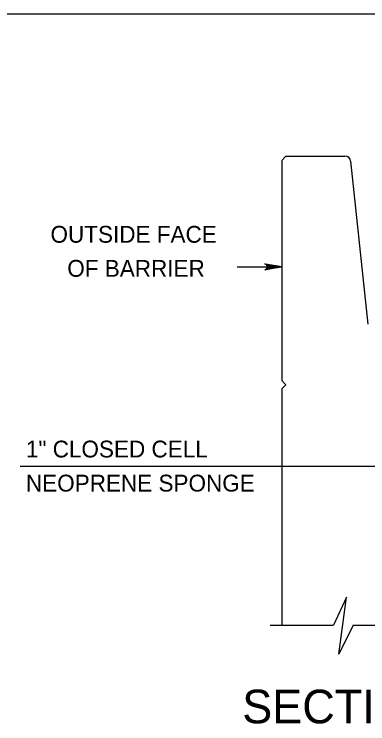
# Model space of a CAD drawing. Extents: x 636530 to 644067, y 294168 to 299122.
# Drawn here: x 640293.8 to 640356.9, y 294621 to 294747.5 of the extents above; entities that cross this region are included whole.
import ezdxf

# ---------------------------------------------------------------- set-up
doc = ezdxf.new("R2010")
doc.units = 0
doc.layers.add('1', color=7, linetype='Continuous')

msp = doc.modelspace()

# ---------------------------------------------------------------- linework, layer by layer
at = {"layer": '1'}
for p, q in [((640673.78, 294747.48), (639887.78, 294747.48)), ((640341.54, 294721.4), (640342.3, 294722.17)), ((640342.3, 294722.17), (640352.81, 294722.17)), ((640341.54, 294721.4), (640341.54, 294682.21)), ((640353.82, 294721.26), (640356.89, 294692.22)), ((640333.62, 294702.44), (640341.54, 294702.44)), ((640341.54, 294682.21), (640342.3, 294681.45)), ((640341.54, 294680.69), (640342.3, 294681.45)), ((640341.54, 294680.69), (640341.54, 294638.61)), ((640362.46, 294666.9), (640294.94, 294666.9)), ((640339.5, 294638.61), (640350.75, 294638.61)), ((640354.27, 294638.61), (640364.19, 294638.61))]:
    msp.add_line(p, q, dxfattribs=at)
for points in [[(640341.54, 294702.44), (640338.55, 294701.88), (640338.67, 294701.96), (640338.78, 294702.04), (640338.84, 294702.14), (640338.9, 294702.24), (640338.92, 294702.34), (640338.94, 294702.44), (640338.92, 294702.54), (640338.9, 294702.64), (640338.84, 294702.74), (640338.78, 294702.84), (640338.67, 294702.91), (640338.55, 294702.99), (640341.54, 294702.44), (640338.67, 294702.91), (640338.78, 294702.84), (640341.54, 294702.44), (640338.84, 294702.74), (640338.9, 294702.64), (640341.54, 294702.44), (640338.92, 294702.54), (640338.94, 294702.44), (640341.54, 294702.44), (640338.92, 294702.34), (640338.9, 294702.24), (640341.54, 294702.44), (640338.84, 294702.14), (640338.78, 294702.04), (640341.54, 294702.44), (640338.67, 294701.96)], [(640354.27, 294638.61), (640351.73, 294633.42), (640353.11, 294643.57), (640350.75, 294638.61)]]:
    msp.add_lwpolyline(points, dxfattribs=at)
msp.add_arc((640352.81, 294721.15), 1.02, 6.0195, 90, dxfattribs=at)

# ---------------------------------------------------------------- texts
for s, height, p in [('OUTSIDE FACE', 3, (640300.32, 294706.75)), ('OF BARRIER', 3, (640303.31, 294700.68)), ('1" CLOSED CELL', 3, (640295.94, 294668.48)), ('NEOPRENE SPONGE', 3, (640295.94, 294662.41)), ('SECTION B-B', 6, (640334.5, 294621.1))]:
    msp.add_text(s, height=height, dxfattribs=at).set_placement(p)

doc.saveas('drawing.dxf')
